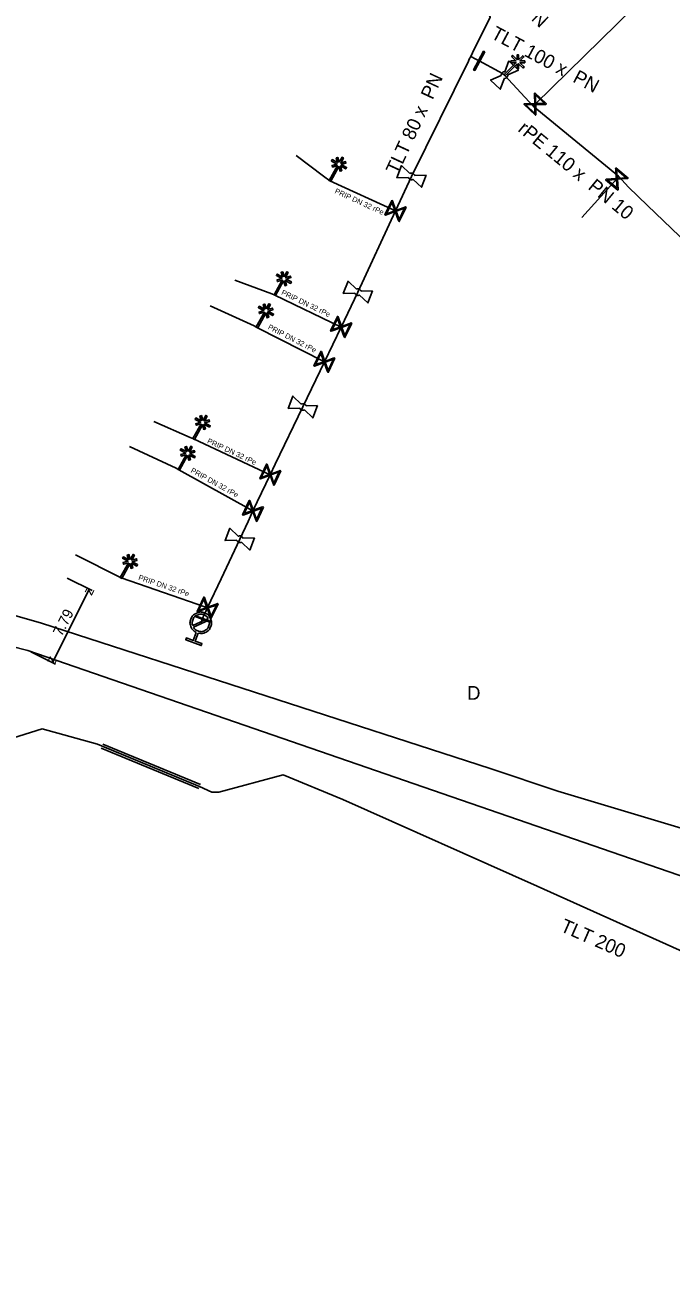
# Model space of a CAD drawing. Extents: x -643544 to -637295, y -1119190 to -1111715.
# Drawn here: x -640901.2 to -640840, y -1114995.6 to -1114877.8 of the extents above; entities that cross this region are included whole.
import ezdxf

# ---------------------------------------------------------------- set-up
doc = ezdxf.new("R2010")
doc.units = 0
for name, color, linetype in [('Default', 7, 'Continuous'), ('VP Chránička', 7, 'Continuous'), ('VP Chránička - okraje', 7, 'Continuous'), ('VP Hydrant', 7, 'Continuous'), ('VP Kótování', 7, 'Continuous'), ('VP Lomový bod', 7, 'Continuous'), ('VP Popis přípojky', 7, 'Continuous'), ('VP Přípojka', 7, 'Continuous'), ('VP Změna materiálu', 7, 'Continuous'), ('VP Řad', 7, 'Continuous'), ('VP Řad - označení', 7, 'Continuous'), ('VP Řad - popis', 7, 'Continuous'), ('VP Šoupě', 7, 'Continuous')]:
    doc.layers.add(name, color=color, linetype=linetype)

msp = doc.modelspace()

# ---------------------------------------------------------------- linework, layer by layer
at = {"layer": 'Default'}
for points in [[(-640856.05, -1114882.63), (-640856.06, -1114882.58), (-640856.04, -1114882.52), (-640856.02, -1114882.44), (-640855.97, -1114882.38), (-640855.91, -1114882.32), (-640855.83, -1114882.3), (-640855.78, -1114882.28), (-640855.72, -1114882.29)], [(-640855.43, -1114882.57), (-640855.42, -1114882.62), (-640855.44, -1114882.67), (-640855.46, -1114882.76), (-640855.51, -1114882.82), (-640855.57, -1114882.88), (-640855.65, -1114882.9), (-640855.7, -1114882.92), (-640855.76, -1114882.91)], [(-640864.4, -1114892.48), (-640864.45, -1114892.5), (-640864.5, -1114892.51), (-640864.59, -1114892.52), (-640864.66, -1114892.49), (-640864.74, -1114892.46), (-640864.79, -1114892.4), (-640864.83, -1114892.35), (-640864.84, -1114892.3)], [(-640864.7, -1114891.92), (-640864.65, -1114891.9), (-640864.6, -1114891.89), (-640864.51, -1114891.88), (-640864.44, -1114891.91), (-640864.36, -1114891.94), (-640864.31, -1114892.01), (-640864.27, -1114892.05), (-640864.25, -1114892.1)], [(-640869.48, -1114903.43), (-640869.53, -1114903.45), (-640869.58, -1114903.46), (-640869.67, -1114903.47), (-640869.74, -1114903.44), (-640869.82, -1114903.41), (-640869.87, -1114903.35), (-640869.91, -1114903.3), (-640869.92, -1114903.25)], [(-640869.78, -1114902.87), (-640869.73, -1114902.85), (-640869.68, -1114902.84), (-640869.59, -1114902.83), (-640869.52, -1114902.86), (-640869.44, -1114902.89), (-640869.39, -1114902.96), (-640869.35, -1114903), (-640869.33, -1114903.05)], [(-640875, -1114913.75), (-640874.95, -1114913.73), (-640874.9, -1114913.72), (-640874.81, -1114913.71), (-640874.74, -1114913.74), (-640874.66, -1114913.77), (-640874.61, -1114913.84), (-640874.57, -1114913.88), (-640874.55, -1114913.93)], [(-640874.7, -1114914.31), (-640874.75, -1114914.33), (-640874.8, -1114914.34), (-640874.89, -1114914.35), (-640874.96, -1114914.32), (-640875.04, -1114914.29), (-640875.09, -1114914.23), (-640875.13, -1114914.18), (-640875.14, -1114914.13)], [(-640880.68, -1114926.83), (-640880.73, -1114926.85), (-640880.78, -1114926.86), (-640880.87, -1114926.87), (-640880.94, -1114926.84), (-640881.02, -1114926.81), (-640881.07, -1114926.75), (-640881.11, -1114926.7), (-640881.12, -1114926.65)], [(-640880.98, -1114926.27), (-640880.93, -1114926.25), (-640880.88, -1114926.24), (-640880.79, -1114926.23), (-640880.72, -1114926.26), (-640880.64, -1114926.29), (-640880.59, -1114926.36), (-640880.55, -1114926.4), (-640880.53, -1114926.45)], [(-640884.95, -1114935.37), (-640885.28, -1114935.22), (-640885.43, -1114934.89), (-640885.6, -1114934.51), (-640885.46, -1114934.12), (-640885.31, -1114933.73), (-640884.94, -1114933.56), (-640884.56, -1114933.39), (-640884.17, -1114933.53), (-640883.78, -1114933.68), (-640883.61, -1114934.05), (-640883.44, -1114934.43), (-640883.58, -1114934.82), (-640883.73, -1114935.21), (-640884.1, -1114935.38), (-640884.43, -1114935.54), (-640884.78, -1114935.44)], [(-640883.82, -1114934.05), (-640883.97, -1114933.81), (-640884.24, -1114933.71), (-640884.55, -1114933.59), (-640884.86, -1114933.73), (-640885.16, -1114933.87), (-640885.28, -1114934.19), (-640885.38, -1114934.46), (-640885.29, -1114934.73)], [(-640885.22, -1114934.89), (-640885.08, -1114935.13), (-640884.8, -1114935.23), (-640884.48, -1114935.35), (-640884.18, -1114935.21), (-640883.87, -1114935.07), (-640883.76, -1114934.75), (-640883.66, -1114934.48), (-640883.75, -1114934.21)]]:
    msp.add_open_spline(points, degree=3, dxfattribs=at)
at = {"layer": 'VP Chránička'}
msp.add_lwpolyline([(-640893.88, -1114946.15), (-640884.64, -1114949.96)], dxfattribs=at)
at = {"layer": 'VP Chránička - okraje'}
for points in [[(-640884.72, -1114950.14), (-640893.96, -1114946.33)], [(-640893.81, -1114945.96), (-640884.56, -1114949.78)]]:
    msp.add_lwpolyline(points, dxfattribs=at)
at = {"layer": 'VP Hydrant'}
for points in [[(-640885.29, -1114934.73), (-640883.82, -1114934.05)], [(-640883.75, -1114934.21), (-640885.22, -1114934.89)], [(-640884.78, -1114935.44), (-640885.06, -1114936.21), (-640884.42, -1114936.44), (-640884.48, -1114936.62), (-640885.95, -1114936.07), (-640885.88, -1114935.9), (-640885.24, -1114936.14), (-640884.95, -1114935.37)]]:
    msp.add_lwpolyline(points, dxfattribs=at)
at = {"layer": 'VP Kótování'}
for points in [[(-640897.17, -1114930.24), (-640894.83, -1114931.41)], [(-640895.09, -1114931.28), (-640898.57, -1114938.25)], [(-640900.64, -1114937.22), (-640898.3, -1114938.38)]]:
    msp.add_lwpolyline(points, dxfattribs=at)
at = {"layer": 'VP Lomový bod'}
for points in [[(-640855.72, -1114882.29), (-640855.33, -1114881.26)], [(-640855.33, -1114881.26), (-640854.42, -1114882.13), (-640855.43, -1114882.57)], [(-640855.76, -1114882.91), (-640856.15, -1114883.94), (-640857.06, -1114883.07), (-640856.05, -1114882.63)], [(-640864.84, -1114892.3), (-640865.94, -1114892.33), (-640865.49, -1114891.17), (-640864.7, -1114891.92)], [(-640863.16, -1114892.07), (-640863.61, -1114893.23), (-640864.4, -1114892.48)], [(-640864.25, -1114892.1), (-640863.16, -1114892.07)], [(-640869.92, -1114903.25), (-640871.02, -1114903.28), (-640870.57, -1114902.12), (-640869.78, -1114902.87)], [(-640868.24, -1114903.02), (-640868.69, -1114904.18), (-640869.48, -1114903.43)], [(-640869.33, -1114903.05), (-640868.24, -1114903.02)], [(-640875.14, -1114914.13), (-640876.24, -1114914.16), (-640875.79, -1114913), (-640875, -1114913.75)], [(-640873.46, -1114913.9), (-640873.91, -1114915.06), (-640874.7, -1114914.31)], [(-640874.55, -1114913.93), (-640873.46, -1114913.9)], [(-640881.12, -1114926.65), (-640882.22, -1114926.68), (-640881.77, -1114925.52), (-640880.98, -1114926.27)], [(-640879.44, -1114926.42), (-640879.89, -1114927.58), (-640880.68, -1114926.83)], [(-640880.53, -1114926.45), (-640879.44, -1114926.42)]]:
    msp.add_lwpolyline(points, dxfattribs=at)
at = {"layer": 'VP Přípojka'}
for points in [[(-640853.03, -1114885.54), (-640852.84, -1114885.35), (-640831.13, -1114864.1)], [(-640872.28, -1114892.61), (-640872.91, -1114892.19), (-640875.47, -1114890.21)], [(-640872.28, -1114892.61), (-640866.07, -1114895.47)], [(-640844.94, -1114892.19), (-640845.1, -1114892.43), (-640848.41, -1114896.09)], [(-640877.5, -1114903.45), (-640877.79, -1114903.31), (-640881.31, -1114902.02)], [(-640879.2, -1114906.49), (-640879.46, -1114906.36), (-640883.63, -1114904.46)], [(-640877.5, -1114903.45), (-640871.22, -1114906.46)], [(-640879.2, -1114906.49), (-640872.8, -1114909.76)], [(-640885.2, -1114917.06), (-640885.52, -1114916.91), (-640888.98, -1114915.39)], [(-640885.2, -1114917.06), (-640877.94, -1114920.44)], [(-640886.61, -1114919.98), (-640886.84, -1114919.83), (-640891.29, -1114917.78)], [(-640886.61, -1114919.98), (-640879.58, -1114923.87)], [(-640892.08, -1114930.22), (-640896.39, -1114928.03)], [(-640883.89, -1114933.03), (-640884.04, -1114932.98), (-640888.06, -1114931.6), (-640889.61, -1114931.06), (-640892.08, -1114930.22)]]:
    msp.add_lwpolyline(points, dxfattribs=at)
at = {"layer": 'VP Změna materiálu'}
for points in [[(-640854.41, -1114881.16), (-640854.02, -1114880.78), (-640853.91, -1114880.89), (-640854.29, -1114881.27), (-640853.82, -1114881.27), (-640853.82, -1114881.43), (-640854.29, -1114881.43), (-640853.88, -1114881.83), (-640853.99, -1114881.94), (-640854.41, -1114881.53), (-640854.41, -1114882), (-640854.56, -1114882), (-640854.56, -1114881.54), (-640855.68, -1114882.66), (-640855.79, -1114882.55), (-640854.67, -1114881.43), (-640855.14, -1114881.43), (-640855.14, -1114881.27), (-640854.67, -1114881.27), (-640855.08, -1114880.85), (-640854.97, -1114880.74), (-640854.56, -1114881.15), (-640854.56, -1114880.69), (-640854.41, -1114880.69), (-640854.41, -1114881.16)], [(-640871.4, -1114890.86), (-640871.14, -1114890.38), (-640871.01, -1114890.46), (-640871.26, -1114890.93), (-640870.81, -1114890.79), (-640870.77, -1114890.94), (-640871.22, -1114891.08), (-640870.71, -1114891.35), (-640870.79, -1114891.49), (-640871.3, -1114891.21), (-640871.17, -1114891.66), (-640871.32, -1114891.71), (-640871.45, -1114891.26), (-640872.21, -1114892.65), (-640872.35, -1114892.57), (-640871.58, -1114891.18), (-640872.04, -1114891.31), (-640872.08, -1114891.16), (-640871.62, -1114891.03), (-640872.14, -1114890.75), (-640872.06, -1114890.61), (-640871.56, -1114890.89), (-640871.69, -1114890.44), (-640871.54, -1114890.4), (-640871.4, -1114890.86)], [(-640876.62, -1114901.7), (-640876.36, -1114901.22), (-640876.23, -1114901.3), (-640876.48, -1114901.77), (-640876.03, -1114901.63), (-640875.99, -1114901.78), (-640876.44, -1114901.92), (-640875.93, -1114902.19), (-640876.01, -1114902.33), (-640876.52, -1114902.05), (-640876.39, -1114902.5), (-640876.54, -1114902.55), (-640876.67, -1114902.1), (-640877.43, -1114903.49), (-640877.57, -1114903.41), (-640876.8, -1114902.02), (-640877.26, -1114902.15), (-640877.3, -1114902), (-640876.84, -1114901.87), (-640877.36, -1114901.59), (-640877.28, -1114901.45), (-640876.78, -1114901.73), (-640876.91, -1114901.28), (-640876.76, -1114901.24), (-640876.62, -1114901.7)], [(-640878.32, -1114904.74), (-640878.06, -1114904.26), (-640877.93, -1114904.34), (-640878.18, -1114904.81), (-640877.73, -1114904.67), (-640877.69, -1114904.82), (-640878.14, -1114904.96), (-640877.63, -1114905.23), (-640877.71, -1114905.37), (-640878.22, -1114905.09), (-640878.09, -1114905.54), (-640878.24, -1114905.59), (-640878.37, -1114905.14), (-640879.13, -1114906.53), (-640879.27, -1114906.45), (-640878.5, -1114905.06), (-640878.96, -1114905.19), (-640879, -1114905.04), (-640878.54, -1114904.91), (-640879.06, -1114904.63), (-640878.98, -1114904.49), (-640878.48, -1114904.77), (-640878.61, -1114904.32), (-640878.46, -1114904.28), (-640878.32, -1114904.74)], [(-640884.32, -1114915.31), (-640884.06, -1114914.83), (-640883.93, -1114914.91), (-640884.18, -1114915.38), (-640883.73, -1114915.24), (-640883.69, -1114915.39), (-640884.14, -1114915.53), (-640883.63, -1114915.8), (-640883.71, -1114915.94), (-640884.22, -1114915.66), (-640884.09, -1114916.11), (-640884.24, -1114916.16), (-640884.37, -1114915.71), (-640885.13, -1114917.1), (-640885.27, -1114917.02), (-640884.5, -1114915.63), (-640884.96, -1114915.76), (-640885, -1114915.61), (-640884.54, -1114915.48), (-640885.06, -1114915.2), (-640884.98, -1114915.06), (-640884.48, -1114915.34), (-640884.61, -1114914.89), (-640884.46, -1114914.85), (-640884.32, -1114915.31)], [(-640885.73, -1114918.23), (-640885.47, -1114917.75), (-640885.34, -1114917.83), (-640885.59, -1114918.3), (-640885.14, -1114918.16), (-640885.1, -1114918.31), (-640885.55, -1114918.45), (-640885.04, -1114918.72), (-640885.12, -1114918.86), (-640885.63, -1114918.58), (-640885.5, -1114919.03), (-640885.65, -1114919.08), (-640885.78, -1114918.63), (-640886.54, -1114920.02), (-640886.68, -1114919.94), (-640885.91, -1114918.55), (-640886.37, -1114918.68), (-640886.41, -1114918.53), (-640885.95, -1114918.4), (-640886.47, -1114918.12), (-640886.39, -1114917.98), (-640885.89, -1114918.26), (-640886.02, -1114917.81), (-640885.87, -1114917.77), (-640885.73, -1114918.23)], [(-640891.2, -1114928.47), (-640890.94, -1114927.99), (-640890.81, -1114928.07), (-640891.06, -1114928.54), (-640890.61, -1114928.4), (-640890.57, -1114928.55), (-640891.02, -1114928.69), (-640890.51, -1114928.96), (-640890.59, -1114929.1), (-640891.1, -1114928.82), (-640890.97, -1114929.27), (-640891.12, -1114929.32), (-640891.25, -1114928.87), (-640892.01, -1114930.26), (-640892.15, -1114930.18), (-640891.38, -1114928.79), (-640891.84, -1114928.92), (-640891.88, -1114928.77), (-640891.42, -1114928.64), (-640891.94, -1114928.36), (-640891.86, -1114928.22), (-640891.36, -1114928.5), (-640891.49, -1114928.05), (-640891.34, -1114928.01), (-640891.2, -1114928.47)]]:
    msp.add_lwpolyline(points, dxfattribs=at)
at = {"layer": 'VP Řad'}
for points in [[(-641077.68, -1114658.12), (-641055.7, -1114689.08), (-641027.09, -1114733.04), (-641024.15, -1114737.88), (-641021.42, -1114748.25), (-641013.95, -1114775.65), (-641011.48, -1114784.72), (-641005.25, -1114807.26), (-640997.29, -1114832.97), (-640988.83, -1114861.33), (-640973.29, -1114910.93), (-640959.26, -1114916.2), (-640912.22, -1114930.89), (-640899.63, -1114934.51), (-640857.11, -1114948.26)], [(-641065.7, -1114689.7), (-641051.68, -1114712.31), (-641035.9, -1114737.41), (-641033.61, -1114744.59), (-641026.7, -1114760.49), (-641021.12, -1114776.57), (-641016.52, -1114788.82), (-641010.79, -1114809.73), (-641003, -1114834.87), (-641001.64, -1114840.44), (-640992.94, -1114861.78), (-640973.39, -1114916.06), (-640960.29, -1114920), (-640913.58, -1114933.88), (-640900.91, -1114937.08), (-640731.32, -1114995.57), (-640701.28, -1114995.57)], [(-640863.5, -1114870.81), (-640857.28, -1114876.69), (-640857.1, -1114877.12), (-640858.78, -1114880.5), (-640858.95, -1114880.85)], [(-640858.95, -1114880.85), (-640859.09, -1114881.09), (-640859.17, -1114881.3), (-640864.55, -1114892.2), (-640866.07, -1114895.47), (-640869.63, -1114903.15), (-640871.22, -1114906.46), (-640872.8, -1114909.76), (-640874.85, -1114914.03), (-640877.46, -1114919.44), (-640877.94, -1114920.44), (-640879.58, -1114923.87), (-640880.04, -1114924.86), (-640880.83, -1114926.55), (-640882.58, -1114930.29), (-640883.89, -1114933.03), (-640884.06, -1114933.39), (-640884.23, -1114933.75), (-640884.33, -1114933.99), (-640884.35, -1114934.1), (-640884.42, -1114934.21), (-640884.47, -1114934.35), (-640884.52, -1114934.47)], [(-640858.95, -1114880.85), (-640858.45, -1114881.1), (-640858.15, -1114881.26), (-640856.28, -1114882.27), (-640855.95, -1114882.44), (-640855.74, -1114882.6)], [(-640780.41, -1114951.6), (-640781.07, -1114950.91), (-640781.34, -1114950.58), (-640784.57, -1114947.34), (-640794.88, -1114938.35), (-640794.97, -1114938.27), (-640800.49, -1114933.5), (-640806.37, -1114928.32), (-640808.23, -1114926.69), (-640808.31, -1114926.61), (-640812.25, -1114923.21), (-640813.19, -1114922.42), (-640813.42, -1114922.19), (-640817.5, -1114918.18), (-640821.75, -1114914), (-640823.16, -1114912.74), (-640824.83, -1114911.25), (-640830.27, -1114906.4), (-640833.81, -1114902.96), (-640842.21, -1114894.95), (-640844.01, -1114893.23), (-640844.94, -1114892.19), (-640853.03, -1114885.54), (-640855.74, -1114882.6)], [(-640768.91, -1114993.97), (-640781.89, -1114990.03), (-640792.28, -1114986.05), (-640807.47, -1114979.52), (-640822.87, -1114972.77), (-640852.65, -1114959.41), (-640871.05, -1114951.19), (-640876.73, -1114948.87), (-640882.82, -1114950.49), (-640883.47, -1114950.5), (-640884.64, -1114949.96), (-640894.31, -1114945.97), (-640899.54, -1114944.51), (-640904.02, -1114945.88), (-640930.67, -1114938.17), (-640961.28, -1114928.65), (-640977.06, -1114923.46), (-640994.57, -1114917.98), (-641017.21, -1114910.84), (-641042.82, -1114904.29), (-641054.91, -1114903.36), (-641074.22, -1114902.04), (-641101.88, -1114899.44)], [(-640857.11, -1114948.26), (-640850.7, -1114950.41), (-640838.05, -1114954.2), (-640826.09, -1114958.54), (-640810.04, -1114962.9), (-640798.29, -1114966.38), (-640790.4, -1114969.03), (-640782.25, -1114971.88), (-640777.63, -1114973.24), (-640772.65, -1114974.54), (-640764.91, -1114976.25), (-640763.78, -1114976.23), (-640762.06, -1114975.68), (-640760.42, -1114974.79), (-640740.67, -1114962.42), (-640736.81, -1114959.29), (-640734.49, -1114958.91), (-640733.81, -1114957.88), (-640733.53, -1114958.16), (-640732.13, -1114959.56), (-640732.12, -1114959.56)]]:
    msp.add_lwpolyline(points, dxfattribs=at)
at = {"layer": 'VP Šoupě'}
for points in [[(-640857.62, -1114880.41), (-640858.57, -1114882.17), (-640858.68, -1114882.11), (-640857.73, -1114880.35), (-640857.62, -1114880.41)], [(-640852.86, -1114884.29), (-640851.78, -1114885.33), (-640851.83, -1114885.38), (-640851.95, -1114885.38), (-640852.79, -1114885.39), (-640852.78, -1114886.36), (-640852.82, -1114886.41), (-640853.9, -1114885.37), (-640853.86, -1114885.32), (-640852.88, -1114885.31), (-640852.9, -1114884.47), (-640852.9, -1114884.34), (-640852.86, -1114884.29)], [(-640852.81, -1114884.47), (-640852.8, -1114885.31), (-640851.96, -1114885.29), (-640852.81, -1114884.47)], [(-640852.87, -1114886.24), (-640852.88, -1114885.4), (-640853.72, -1114885.41), (-640852.87, -1114886.24)], [(-640845.18, -1114891.38), (-640844.04, -1114892.36), (-640844.09, -1114892.41), (-640844.22, -1114892.41), (-640845.05, -1114892.47), (-640844.98, -1114893.44), (-640845.02, -1114893.49), (-640846.16, -1114892.51), (-640846.12, -1114892.46), (-640845.15, -1114892.39), (-640845.21, -1114891.55), (-640845.22, -1114891.43), (-640845.18, -1114891.38)], [(-640845.12, -1114891.55), (-640845.06, -1114892.39), (-640844.23, -1114892.32), (-640845.12, -1114891.55)], [(-640845.08, -1114893.32), (-640845.14, -1114892.48), (-640845.98, -1114892.54), (-640845.08, -1114893.32)], [(-640865.07, -1114895.12), (-640865.71, -1114896.47), (-640865.77, -1114896.44), (-640865.81, -1114896.32), (-640866.09, -1114895.53), (-640867.01, -1114895.86), (-640867.07, -1114895.83), (-640866.43, -1114894.48), (-640866.37, -1114894.5), (-640866.04, -1114895.42), (-640865.25, -1114895.13), (-640865.13, -1114895.09), (-640865.07, -1114895.12)], [(-640866.92, -1114895.73), (-640866.12, -1114895.45), (-640866.41, -1114894.66), (-640866.92, -1114895.73)], [(-640865.22, -1114895.22), (-640866.01, -1114895.5), (-640865.73, -1114896.29), (-640865.22, -1114895.22)], [(-640870.22, -1114906.1), (-640870.86, -1114907.46), (-640870.92, -1114907.43), (-640870.96, -1114907.31), (-640871.24, -1114906.52), (-640872.16, -1114906.85), (-640872.22, -1114906.82), (-640871.58, -1114905.46), (-640871.52, -1114905.49), (-640871.19, -1114906.4), (-640870.4, -1114906.12), (-640870.28, -1114906.07), (-640870.22, -1114906.1)], [(-640872.07, -1114906.72), (-640871.27, -1114906.43), (-640871.56, -1114905.64), (-640872.07, -1114906.72)], [(-640870.37, -1114906.2), (-640871.16, -1114906.49), (-640870.88, -1114907.27), (-640870.37, -1114906.2)], [(-640871.81, -1114909.41), (-640872.44, -1114910.76), (-640872.5, -1114910.73), (-640872.54, -1114910.61), (-640872.83, -1114909.82), (-640873.74, -1114910.15), (-640873.8, -1114910.12), (-640873.16, -1114908.77), (-640873.1, -1114908.79), (-640872.78, -1114909.71), (-640871.99, -1114909.42), (-640871.86, -1114909.38), (-640871.81, -1114909.41)], [(-640873.65, -1114910.02), (-640872.86, -1114909.74), (-640873.14, -1114908.95), (-640873.65, -1114910.02)], [(-640871.96, -1114909.51), (-640872.75, -1114909.79), (-640872.46, -1114910.58), (-640871.96, -1114909.51)], [(-640876.94, -1114920.08), (-640877.58, -1114921.44), (-640877.64, -1114921.41), (-640877.68, -1114921.29), (-640877.96, -1114920.5), (-640878.88, -1114920.83), (-640878.94, -1114920.8), (-640878.3, -1114919.44), (-640878.24, -1114919.47), (-640877.91, -1114920.38), (-640877.12, -1114920.1), (-640877, -1114920.05), (-640876.94, -1114920.08)], [(-640878.79, -1114920.7), (-640877.99, -1114920.41), (-640878.28, -1114919.62), (-640878.79, -1114920.7)], [(-640877.09, -1114920.18), (-640877.88, -1114920.47), (-640877.6, -1114921.25), (-640877.09, -1114920.18)], [(-640878.58, -1114923.51), (-640879.22, -1114924.87), (-640879.28, -1114924.84), (-640879.32, -1114924.72), (-640879.6, -1114923.93), (-640880.51, -1114924.26), (-640880.57, -1114924.23), (-640879.93, -1114922.87), (-640879.87, -1114922.9), (-640879.55, -1114923.81), (-640878.76, -1114923.53), (-640878.64, -1114923.48), (-640878.58, -1114923.51)], [(-640880.42, -1114924.13), (-640879.63, -1114923.84), (-640879.92, -1114923.05), (-640880.42, -1114924.13)], [(-640878.73, -1114923.61), (-640879.52, -1114923.9), (-640879.23, -1114924.68), (-640878.73, -1114923.61)], [(-640882.89, -1114932.67), (-640883.53, -1114934.03), (-640883.59, -1114934), (-640883.63, -1114933.88), (-640883.91, -1114933.09), (-640884.82, -1114933.42), (-640884.88, -1114933.39), (-640884.24, -1114932.03), (-640884.18, -1114932.06), (-640883.86, -1114932.98), (-640883.07, -1114932.69), (-640882.95, -1114932.65), (-640882.89, -1114932.67)], [(-640884.73, -1114933.29), (-640883.94, -1114933.01), (-640884.23, -1114932.22), (-640884.73, -1114933.29)], [(-640883.67, -1114934.41), (-640885.07, -1114933.88), (-640885.03, -1114933.79), (-640883.63, -1114934.32), (-640883.67, -1114934.41)], [(-640883.04, -1114932.78), (-640883.83, -1114933.06), (-640883.54, -1114933.85), (-640883.04, -1114932.78)]]:
    msp.add_lwpolyline(points, dxfattribs=at)

# ---------------------------------------------------------------- texts
at = {"layer": 'VP Kótování'}
for s, rotation, p in [('z', 63.5305, (-640894.87, -1114931.95)), ('7.79', 63.5305, (-640897.69, -1114935.82)), ('z', 243.5305, (-640898.79, -1114937.58))]:
    msp.add_text(s, height=1, rotation=rotation, dxfattribs=at).set_placement(p)
at = {"layer": 'VP Popis přípojky'}
for rotation, p in [(335.2448, (-640871.88, -1114893.76)), (334.4063, (-640876.94, -1114903.36)), (332.8965, (-640878.21, -1114906.62)), (335.0505, (-640883.96, -1114917.42)), (331.0659, (-640885.53, -1114920.19)), (341.2178, (-640890.48, -1114930.37))]:
    msp.add_text('PRIP DN 32 rPe', height=0.5, rotation=rotation, dxfattribs=at).set_placement(p)
at = {"layer": 'VP Řad - označení'}
msp.add_text('D', height=1.3, dxfattribs=at).set_placement((-640859.28, -1114941.75))
at = {"layer": 'VP Řad - popis'}
for s, rotation, p in [('TLT 100 x  PN ', 316.6095, (-640860.5, -1114870.5)), ('TLT 100 x  PN ', 331.9275, (-640857.12, -1114879.06)), ('TLT 80 x  PN ', 65.1107, (-640865.86, -1114892.1)), ('rPE 110 x  PN 10', 320.5544, (-640854.56, -1114887.86)), ('TLT 200', 336.3316, (-640850.55, -1114963.63))]:
    msp.add_text(s, height=1.3, rotation=rotation, dxfattribs=at).set_placement(p)

doc.saveas('drawing.dxf')
